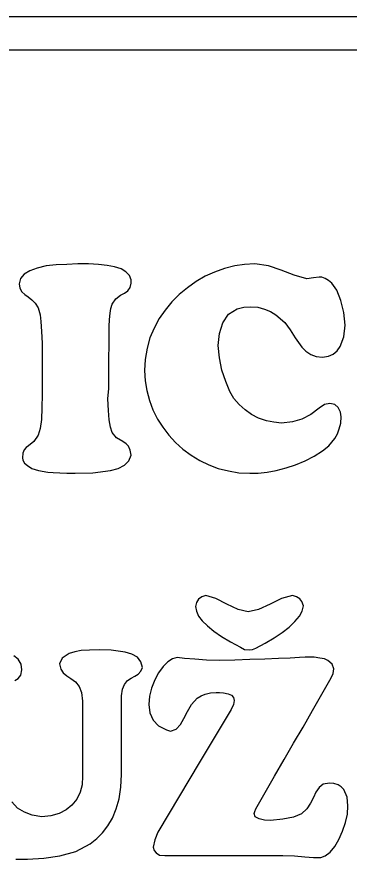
# Model space of a CAD drawing. Extents: x -866693 to -866303, y -1041966 to -1040244.
# Drawn here: x -866415.88 to -866412.55, y -1041350.27 to -1041341.81 of the extents above; entities that cross this region are included whole.
import ezdxf

# ---------------------------------------------------------------- set-up
doc = ezdxf.new("R2010")
doc.units = 0
doc.layers.add('Tabulka', color=7, linetype='Continuous')

msp = doc.modelspace()

# ---------------------------------------------------------------- linework, layer by layer
at = {"layer": 'Tabulka'}
for p, q in [((-866406.941, -1041341.8121), (-866444.3043, -1041341.8121)), ((-866444.3043, -1041342.1425), (-866406.941, -1041342.1425))]:
    msp.add_line(p, q, dxfattribs=at)
for points in [[(-866415.6268, -1041345.2386), (-866415.6268, -1041345.602), (-866415.6309, -1041345.7383), (-866415.6351, -1041345.8539), (-866415.6475, -1041345.9447), (-866415.6681, -1041346.0108), (-866415.7094, -1041346.0769), (-866415.7631, -1041346.1182), (-866415.7879, -1041346.1347), (-866415.8085, -1041346.1595), (-866415.8209, -1041346.1925), (-866415.825, -1041346.238), (-866415.8209, -1041346.2627), (-866415.8044, -1041346.2916), (-866415.7755, -1041346.3164), (-866415.7301, -1041346.3453), (-866415.664, -1041346.366), (-866415.569, -1041346.3825), (-866415.5153, -1041346.3866), (-866415.4492, -1041346.3907), (-866415.379, -1041346.3949), (-866415.2964, -1041346.3949), (-866415.1189, -1041346.3907), (-866414.9413, -1041346.366), (-866414.8628, -1041346.3453), (-866414.8009, -1041346.3123), (-866414.7555, -1041346.271), (-866414.7348, -1041346.2132), (-866414.7431, -1041346.1636), (-866414.7596, -1041346.1223), (-866414.7844, -1041346.0975), (-866414.8174, -1041346.0769), (-866414.8793, -1041346.0397), (-866414.9248, -1041345.986), (-866414.9413, -1041345.9324), (-866414.9537, -1041345.858), (-866414.9619, -1041345.763), (-866414.9661, -1041345.6474), (-866414.9578, -1041345.5442), (-866414.9578, -1041345.4285), (-866414.9537, -1041344.9206), (-866414.9496, -1041344.8504), (-866414.9454, -1041344.7884), (-866414.9372, -1041344.7389), (-866414.9248, -1041344.6976), (-866414.8876, -1041344.6439), (-866414.8422, -1041344.6067), (-866414.8009, -1041344.5861), (-866414.7678, -1041344.5613), (-866414.7431, -1041344.5283), (-866414.7348, -1041344.487), (-866414.7348, -1041344.4663), (-866414.7348, -1041344.4539), (-866414.7513, -1041344.4085), (-866414.7885, -1041344.3713), (-866414.8339, -1041344.3424), (-866414.9, -1041344.3218), (-866414.9743, -1041344.3094), (-866415.0611, -1041344.297), (-866415.1602, -1041344.2929), (-866415.2675, -1041344.2929), (-866415.379, -1041344.297), (-866415.4864, -1041344.3011), (-866415.5855, -1041344.3135), (-866415.6764, -1041344.3342), (-866415.7507, -1041344.3631), (-866415.8085, -1041344.3961), (-866415.8457, -1041344.4374), (-866415.8581, -1041344.4911), (-866415.8498, -1041344.5365), (-866415.8292, -1041344.5737), (-866415.8003, -1041344.5985), (-866415.7672, -1041344.6233), (-866415.7301, -1041344.6522), (-866415.697, -1041344.6852), (-866415.6681, -1041344.7348), (-866415.6475, -1041344.805), (-866415.6392, -1041344.871), (-866415.6351, -1041344.9701), (-866415.6268, -1041345.0899)], [(-866413.5579, -1041347.7866), (-866413.6611, -1041347.7618), (-866413.7726, -1041347.7081), (-866413.8841, -1041347.6503), (-866413.9832, -1041347.6214), (-866414.0245, -1041347.6338), (-866414.0575, -1041347.6585), (-866414.0782, -1041347.6916), (-866414.0865, -1041347.7329), (-866414.0782, -1041347.7783), (-866414.0575, -1041347.8279), (-866414.0204, -1041347.8774), (-866413.9667, -1041347.927), (-866413.9047, -1041347.9807), (-866413.8263, -1041348.0343), (-866413.7354, -1041348.088), (-866413.6363, -1041348.1417), (-866413.595, -1041348.1624), (-866413.5496, -1041348.1665), (-866413.5166, -1041348.1624), (-866413.4835, -1041348.15), (-866413.3885, -1041348.1004), (-866413.2977, -1041348.0467), (-866413.2192, -1041347.9931), (-866413.149, -1041347.9394), (-866413.0912, -1041347.8816), (-866413.0458, -1041347.8279), (-866413.0169, -1041347.7783), (-866413.0045, -1041347.7246), (-866413.021, -1041347.6833), (-866413.0417, -1041347.6544), (-866413.0747, -1041347.6338), (-866413.116, -1041347.6214), (-866413.2234, -1041347.6503), (-866413.339, -1041347.7081), (-866413.4546, -1041347.7618)]]:
    msp.add_lwpolyline(points, close=True, dxfattribs=at)
for points in [[(-866414.5985, -1041345.3625), (-866414.5944, -1041345.4657), (-866414.5779, -1041345.5648), (-866414.549, -1041345.6639), (-866414.5159, -1041345.7589), (-866414.4705, -1041345.8498), (-866414.4168, -1041345.9324), (-866414.3549, -1041346.0108), (-866414.2888, -1041346.0852), (-866414.2145, -1041346.1512), (-866414.1319, -1041346.2132), (-866414.0452, -1041346.2669), (-866413.9543, -1041346.3082), (-866413.8593, -1041346.3453), (-866413.7561, -1041346.3701), (-866413.6528, -1041346.3907), (-866413.5413, -1041346.3949), (-866413.4587, -1041346.3949), (-866413.3679, -1041346.3825), (-866413.277, -1041346.366), (-866413.1779, -1041346.3412), (-866413.0829, -1041346.3082), (-866412.988, -1041346.271), (-866412.8971, -1041346.2214), (-866412.8145, -1041346.1677), (-866412.7484, -1041346.1182), (-866412.6906, -1041346.0439), (-866412.6617, -1041345.9984), (-866412.6452, -1041345.9489), (-866412.6287, -1041345.8911), (-866412.6246, -1041345.8291), (-866412.6328, -1041345.7796), (-866412.6576, -1041345.7341), (-866412.6906, -1041345.7052), (-866412.7402, -1041345.6928), (-866412.7939, -1041345.7052), (-866412.8476, -1041345.7424), (-866412.9302, -1041345.8043), (-866413.021, -1041345.8498), (-866413.116, -1041345.8787), (-866413.2234, -1041345.8911), (-866413.3018, -1041345.8828), (-866413.3762, -1041345.8663), (-866413.4546, -1041345.8415), (-866413.5248, -1041345.8043), (-866413.5909, -1041345.7589), (-866413.6487, -1041345.7052), (-866413.7024, -1041345.6433), (-866413.7437, -1041345.5731), (-866413.785, -1041345.474), (-866413.8222, -1041345.3583), (-866413.8469, -1041345.2344), (-866413.8593, -1041345.1106), (-866413.8469, -1041344.9908), (-866413.8139, -1041344.8834), (-866413.7561, -1041344.7967), (-866413.6694, -1041344.743), (-866413.6033, -1041344.7265), (-866413.5372, -1041344.7224), (-866413.4629, -1041344.7265), (-866413.3968, -1041344.7471), (-866413.3349, -1041344.7719), (-866413.2812, -1041344.805), (-866413.1903, -1041344.8793), (-866413.1366, -1041344.9536), (-866413.0871, -1041345.0362), (-866413.021, -1041345.1271), (-866412.9797, -1041345.1684), (-866412.9302, -1041345.2014), (-866412.8765, -1041345.2221), (-866412.8145, -1041345.2303), (-866412.7526, -1041345.2179), (-866412.7072, -1041345.1973), (-866412.6659, -1041345.1642), (-866412.6369, -1041345.1229), (-866412.5998, -1041345.0238), (-866412.5874, -1041344.9082), (-866412.5998, -1041344.7802), (-866412.6287, -1041344.6604), (-866412.67, -1041344.5572), (-866412.7195, -1041344.487), (-866412.7526, -1041344.4581), (-866412.7856, -1041344.4374), (-866412.8187, -1041344.425), (-866412.8476, -1041344.425), (-866412.9054, -1041344.4333), (-866412.9714, -1041344.4416), (-866413.0995, -1041344.4044), (-866413.2275, -1041344.3548), (-866413.3555, -1041344.3135), (-866413.4918, -1041344.2929), (-866413.595, -1041344.297), (-866413.6941, -1041344.3135), (-866413.7974, -1041344.3383), (-866413.8965, -1041344.3755), (-866413.9915, -1041344.4168), (-866414.0823, -1041344.4705), (-866414.169, -1041344.5324), (-866414.2516, -1041344.5985), (-866414.326, -1041344.6728), (-866414.392, -1041344.7554)], [(-866414.392, -1041344.7554), (-866414.454, -1041344.8421), (-866414.5035, -1041344.9371), (-866414.5448, -1041345.0362), (-866414.5738, -1041345.1395), (-866414.5944, -1041345.251), (-866414.5985, -1041345.3625)], [(-866415.8911, -1041350.2685), (-866415.7755, -1041350.2685), (-866415.6103, -1041350.2602), (-866415.4492, -1041350.2355), (-866415.2882, -1041350.19), (-866415.1436, -1041350.1157), (-866415.0776, -1041350.062), (-866415.0198, -1041350.0042), (-866414.9661, -1041349.934), (-866414.9206, -1041349.8555), (-866414.8835, -1041349.7647), (-866414.8546, -1041349.6614), (-866414.8381, -1041349.5458), (-866414.8298, -1041349.4178), (-866414.8298, -1041348.629), (-866414.8215, -1041348.5629), (-866414.8009, -1041348.5134), (-866414.772, -1041348.4762), (-866414.7348, -1041348.4514), (-866414.6976, -1041348.4308), (-866414.6646, -1041348.4101), (-866414.6357, -1041348.3812), (-866414.6192, -1041348.3441), (-866414.6357, -1041348.2863), (-866414.6687, -1041348.2408), (-866414.7266, -1041348.2119), (-866414.7926, -1041348.1913), (-866414.933, -1041348.1706), (-866415.0528, -1041348.1665), (-866415.1519, -1041348.1706), (-866415.2345, -1041348.1748), (-866415.3006, -1041348.1871), (-866415.3543, -1041348.2037), (-866415.4245, -1041348.2491), (-866415.4534, -1041348.3069), (-866415.441, -1041348.3606), (-866415.4162, -1041348.3978), (-866415.379, -1041348.4267), (-866415.3377, -1041348.4556), (-866415.2923, -1041348.4886), (-866415.2551, -1041348.534), (-866415.2304, -1041348.596), (-866415.2221, -1041348.6827), (-866415.2221, -1041349.4343), (-866415.2262, -1041349.521), (-866415.2469, -1041349.5954), (-866415.2799, -1041349.6656), (-866415.3295, -1041349.7275), (-866415.3873, -1041349.7729), (-866415.4575, -1041349.8101), (-866415.5401, -1041349.8349), (-866415.6309, -1041349.8431), (-866415.7259, -1041349.8266), (-866415.8044, -1041349.7977), (-866415.8746, -1041349.7564), (-866415.9324, -1041349.6945)], [(-866415.8994, -1041348.4762), (-866415.8663, -1041348.4556), (-866415.8416, -1041348.4225), (-866415.8292, -1041348.3688), (-866415.8374, -1041348.311), (-866415.8663, -1041348.2615), (-866415.9118, -1041348.2284)], [(-866414.041, -1041349.2856), (-866414.4664, -1041349.9959), (-866414.4953, -1041350.0744), (-866414.5118, -1041350.1487), (-866414.5035, -1041350.1818), (-866414.4829, -1041350.2065), (-866414.4499, -1041350.2272), (-866414.3962, -1041350.2313), (-866413.211, -1041350.2313), (-866413.0953, -1041350.2355), (-866412.9921, -1041350.2437), (-866412.9054, -1041350.252), (-866412.831, -1041350.252), (-866412.7856, -1041350.2355), (-866412.7361, -1041350.1983), (-866412.6906, -1041350.1405), (-866412.6493, -1041350.0703), (-866412.6122, -1041349.9877), (-866412.5833, -1041349.9009), (-866412.5626, -1041349.8184), (-866412.5585, -1041349.7316), (-866412.5667, -1041349.6449), (-866412.5998, -1041349.5706), (-866412.6246, -1041349.5417), (-866412.6576, -1041349.521), (-866412.6989, -1041349.5086), (-866412.7443, -1041349.5045), (-866412.8063, -1041349.5169), (-866412.8476, -1041349.5499), (-866412.8806, -1041349.5954), (-866412.9054, -1041349.649), (-866412.9343, -1041349.7069), (-866412.9714, -1041349.7647), (-866413.0251, -1041349.8142), (-866413.1036, -1041349.8473), (-866413.211, -1041349.8679), (-866413.3349, -1041349.8803), (-866413.3968, -1041349.8762), (-866413.4505, -1041349.8638), (-866413.4877, -1041349.8431), (-866413.5, -1041349.8101), (-866413.4918, -1041349.7894), (-866413.4835, -1041349.7647), (-866413.3885, -1041349.5995), (-866413.2936, -1041349.4343), (-866413.1986, -1041349.2691), (-866413.1036, -1041349.1039), (-866413.0086, -1041348.9429), (-866412.9136, -1041348.7777), (-866412.8187, -1041348.6125), (-866412.7278, -1041348.4473), (-866412.7072, -1041348.406), (-866412.6989, -1041348.3565), (-866412.7154, -1041348.311), (-866412.7608, -1041348.2739), (-866412.7939, -1041348.2573), (-866412.8393, -1041348.2491), (-866412.8971, -1041348.2408), (-866412.9632, -1041348.2408), (-866412.988, -1041348.2408), (-866413.0458, -1041348.245), (-866413.1366, -1041348.2491), (-866413.2564, -1041348.2532), (-866413.3927, -1041348.2615), (-866413.5413, -1041348.2656), (-866413.6941, -1041348.2697), (-866413.8469, -1041348.2739), (-866413.9791, -1041348.2697), (-866414.0947, -1041348.2615), (-866414.198, -1041348.2532), (-866414.2723, -1041348.245), (-866414.3177, -1041348.2573), (-866414.3673, -1041348.2863), (-866414.4127, -1041348.3358), (-866414.4581, -1041348.3978), (-866414.4953, -1041348.468), (-866414.5283, -1041348.5506), (-866414.549, -1041348.6331), (-866414.5572, -1041348.7157), (-866414.5448, -1041348.7983), (-866414.5118, -1041348.8727), (-866414.4581, -1041348.9305), (-866414.3797, -1041348.9718), (-866414.359, -1041348.9759), (-866414.3384, -1041348.9842), (-866414.2805, -1041348.9635), (-866414.2393, -1041348.9181), (-866414.2062, -1041348.8561), (-866414.169, -1041348.7859), (-866414.1278, -1041348.7157), (-866414.0699, -1041348.6538), (-866414.0328, -1041348.629), (-866413.9915, -1041348.6125), (-866413.9378, -1041348.6001), (-866413.88, -1041348.596), (-866413.8469, -1041348.596), (-866413.8056, -1041348.6001), (-866413.7602, -1041348.6084), (-866413.7272, -1041348.6208), (-866413.7065, -1041348.6455), (-866413.6983, -1041348.6744)], [(-866413.6983, -1041348.6744), (-866413.7065, -1041348.7157), (-866413.7313, -1041348.7653), (-866414.041, -1041349.2856)]]:
    msp.add_lwpolyline(points, dxfattribs=at)

doc.saveas('drawing.dxf')
